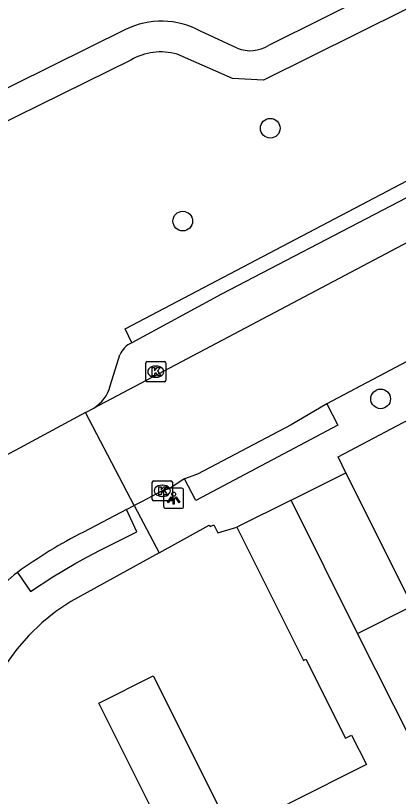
# Model space of a CAD drawing. Extents: x 157793 to 159380, y 380882 to 382313.
# Drawn here: x 158367.07 to 158386.08, y 381656.76 to 381695.59 of the extents above; entities that cross this region are included whole.
import ezdxf

# ---------------------------------------------------------------- set-up
doc = ezdxf.new("R2010")
doc.units = 0
for name, color, linetype in [('IMGEO_Boom', 7, 'Continuous'), ('IMGEO_Kolk', 7, 'Continuous'), ('IMGEO_Lichtpunt', 7, 'Continuous'), ('IMGEO_Pand', 7, 'Continuous'), ('IMGEO_Parkeervlak_open', 7, 'Continuous'), ('IMGEO_Rijbaan_lokaal_open', 7, 'Continuous'), ('IMGEO_Voetpad_halfverhard', 7, 'Continuous'), ('IMGEO_Voetpad_open', 7, 'Continuous')]:
    doc.layers.add(name, color=color, linetype=linetype)

msp = doc.modelspace()

# ---------------------------------------------------------------- linework, layer by layer
at = {"layer": 'IMGEO_Boom'}
for centre in [(158379.716, 381689.986), (158375.373, 381685.367), (158385.203, 381676.53)]:
    msp.add_circle(centre, 0.489, dxfattribs=at)
at = {"layer": 'IMGEO_Kolk'}
for p, q in [((158373.53, 381677.455), (158373.53, 381678.307)), ((158373.605, 381678.381), (158374.457, 381678.381)), ((158374.531, 381678.307), (158374.531, 381677.455)), ((158374.018, 381678.161), (158374.043, 381678.161)), ((158374.041, 381677.601), (158374.016, 381677.601)), ((158374.457, 381677.381), (158373.605, 381677.381)), ((158373.93, 381672.458), (158374.782, 381672.458)), ((158373.855, 381671.532), (158373.855, 381672.384)), ((158374.343, 381672.238), (158374.368, 381672.238)), ((158374.856, 381672.384), (158374.856, 381671.532)), ((158374.366, 381671.678), (158374.341, 381671.678)), ((158374.782, 381671.458), (158373.93, 381671.458))]:
    msp.add_line(p, q, dxfattribs=at)
for points in [[(158373.53, 381677.455), (158373.53, 381678.307)], [(158373.605, 381678.381), (158374.457, 381678.381)], [(158374.531, 381678.307), (158374.531, 381677.455)], [(158373.851, 381678.081), (158373.974, 381678.081), (158373.974, 381677.93), (158374.104, 381678.081), (158374.268, 381678.081), (158374.122, 381677.93), (158374.275, 381677.681), (158374.123, 381677.681), (158374.038, 381677.845), (158373.974, 381677.778), (158373.974, 381677.681), (158373.851, 381677.681), (158373.851, 381678.081)], [(158374.457, 381677.381), (158373.605, 381677.381)], [(158373.93, 381672.458), (158374.782, 381672.458)], [(158373.855, 381671.532), (158373.855, 381672.384)], [(158374.176, 381672.158), (158374.299, 381672.158), (158374.299, 381672.007), (158374.429, 381672.158), (158374.593, 381672.158), (158374.447, 381672.007), (158374.6, 381671.758), (158374.448, 381671.758), (158374.363, 381671.922), (158374.299, 381671.855), (158374.299, 381671.758), (158374.176, 381671.758), (158374.176, 381672.158)], [(158374.856, 381672.384), (158374.856, 381671.532)], [(158374.782, 381671.458), (158373.93, 381671.458)]]:
    msp.add_lwpolyline(points, dxfattribs=at)
for centre, start, end in [((158373.607, 381678.305), 91.552, 178.448), ((158373.607, 381678.305), 91.552, 178.448), ((158374.455, 381678.305), 1.552, 88.448), ((158374.455, 381678.305), 1.552, 88.448), ((158373.607, 381677.457), 181.552, 268.448), ((158373.607, 381677.457), 181.552, 268.448), ((158374.455, 381677.457), 271.552, 358.448), ((158374.455, 381677.457), 271.552, 358.448), ((158373.932, 381672.382), 91.552, 178.448), ((158373.932, 381672.382), 91.552, 178.448), ((158374.78, 381672.382), 1.552, 88.448), ((158374.78, 381672.382), 1.552, 88.448), ((158373.932, 381671.534), 181.552, 268.448), ((158373.932, 381671.534), 181.552, 268.448), ((158374.78, 381671.534), 271.552, 358.448), ((158374.78, 381671.534), 271.552, 358.448)]:
    msp.add_arc(centre, 0.0765, start, end, dxfattribs=at)
for centre, major_axis, ratio, start_param, end_param in [((158374.017, 381677.881), (-0.387, 0.002), 0.722429, 4.712389, 7.853982), ((158374.042, 381677.881), (-0.39, 0.002), 0.717154, 1.570796, 4.712389), ((158374.342, 381671.958), (-0.387, 0.002), 0.722429, 4.712389, 7.853982), ((158374.367, 381671.958), (-0.39, 0.002), 0.717154, 1.570796, 4.712389)]:
    msp.add_ellipse(centre, major_axis=major_axis, ratio=ratio, start_param=start_param, end_param=end_param, dxfattribs=at)
at = {"layer": 'IMGEO_Lichtpunt'}
for p, q in [((158375.322, 381672.087), (158374.514, 381672.087)), ((158375.322, 381672.087), (158374.514, 381672.087)), ((158374.42, 381671.992), (158374.42, 381671.185)), ((158374.42, 381671.992), (158374.42, 381671.185)), ((158375.416, 381671.185), (158375.416, 381671.992)), ((158375.416, 381671.185), (158375.416, 381671.992)), ((158374.514, 381671.091), (158375.322, 381671.091)), ((158374.514, 381671.091), (158375.322, 381671.091))]:
    msp.add_line(p, q, dxfattribs=at)
for points in [[(158374.794, 381671.656), (158374.833, 381671.628), (158374.645, 381671.366), (158374.607, 381671.393), (158374.794, 381671.656)], [(158375.006, 381671.628), (158375.044, 381671.655), (158375.231, 381671.393), (158375.192, 381671.365), (158375.006, 381671.628)], [(158374.896, 381671.608), (158374.943, 381671.608), (158374.943, 381671.286), (158374.896, 381671.286), (158374.896, 381671.608)]]:
    msp.add_lwpolyline(points, dxfattribs=at)
msp.add_circle((158374.919, 381671.79), 0.0994, dxfattribs=at)
for centre, start, end in [((158374.514, 381671.992), 90, 180), ((158374.514, 381671.992), 90, 180), ((158375.322, 381671.992), 0, 90), ((158375.322, 381671.992), 0, 90), ((158374.514, 381671.185), 180, 270), ((158374.514, 381671.185), 180, 270), ((158375.322, 381671.185), 270, 0), ((158375.322, 381671.185), 270, 360)]:
    msp.add_arc(centre, 0.0946, start, end, dxfattribs=at)
at = {"layer": 'IMGEO_Pand'}
for points in [[(158380.765, 381671.496), (158383.471, 381672.852)], [(158384.062, 381664.868), (158386.788, 381666.235), (158383.471, 381672.852)], [(158380.765, 381671.496), (158378.062, 381670.141)], [(158384.062, 381664.868), (158380.765, 381671.496)], [(158378.062, 381670.141), (158381.379, 381663.523), (158381.487, 381663.577), (158383.455, 381659.653), (158383.759, 381659.805), (158384.494, 381658.34), (158380.671, 381656.424)], [(158386.766, 381659.479), (158384.062, 381664.868)], [(158376.176, 381651.461), (158374.456, 381654.894), (158371.195, 381661.401), (158373.896, 381662.755), (158377.157, 381656.249), (158376.648, 381655.994), (158377.284, 381654.726), (158380.671, 381656.424)]]:
    msp.add_lwpolyline(points, dxfattribs=at)
at = {"layer": 'IMGEO_Parkeervlak_open'}
msp.add_lwpolyline([(158371.773, 381677.17), (158372.249, 381678.711)], dxfattribs=at)
for centre, radius, start, end in [((158373.224, 381678.339), 1.043, 111.5354, 159.1381), ((158369.899, 381677.709), 1.95, 302.5022, 343.9408)]:
    msp.add_arc(centre, radius, start, end, dxfattribs=at)
at = {"layer": 'IMGEO_Rijbaan_lokaal_open'}
for points in [[(158404.358, 381693.376), (158389.221, 381685.735), (158370.947, 381676.065)], [(158386.792, 381678.529), (158382.529, 381676.283)], [(158382.529, 381676.283), (158380.754, 381675.237), (158376.104, 381672.785), (158375.465, 381672.545)], [(158370.545, 381675.849), (158370.947, 381676.065)], [(158370.545, 381675.849), (158367.256, 381674.076)], [(158372.966, 381671.23), (158370.545, 381675.849)], [(158375.465, 381672.545), (158375.374, 381672.497), (158374.693, 381672.05), (158374.356, 381671.958), (158373.352, 381671.432), (158372.966, 381671.23)], [(158372.579, 381671.027), (158372.966, 381671.23)], [(158372.579, 381671.027), (158370.441, 381669.907)]]:
    msp.add_lwpolyline(points, dxfattribs=at)
for centre, radius, start, end in [((158376.642, 381656.009), 20.359, 117.4515, 129.8345), ((158381.806, 381647.619), 25.018, 117.0174, 125.8487), ((158380.687, 381651.174), 21.513, 128.9804, 137.4478)]:
    msp.add_arc(centre, radius, start, end, dxfattribs=at)
at = {"layer": 'IMGEO_Voetpad_halfverhard'}
for points in [[(158393.494, 381699.399), (158379.385, 381692.384), (158377.846, 381692.46), (158375.089, 381693.67)], [(158387.694, 381698.129), (158379.626, 381694.107)], [(158372.532, 381694.893), (158365.131, 381691.241)], [(158378.077, 381693.972), (158376.246, 381694.813)], [(158372.792, 381693.378), (158363.696, 381688.892)]]:
    msp.add_lwpolyline(points, dxfattribs=at)
for centre, radius, start, end in [((158374.312, 381691.3), 4.01, 61.173, 116.3591), ((158374.282, 381690.834), 2.948, 74.1213, 120.3681), ((158378.722, 381695.527), 1.684, 247.4837, 302.4781)]:
    msp.add_arc(centre, radius, start, end, dxfattribs=at)
at = {"layer": 'IMGEO_Voetpad_open'}
for points in [[(158372.841, 381679.31), (158372.507, 381680.01), (158388.137, 381688.238)], [(158388.492, 381687.566), (158377.294, 381681.733), (158372.841, 381679.31)], [(158383.471, 381672.852), (158383.089, 381673.64), (158388.981, 381676.757), (158389.354, 381675.766)], [(158382.529, 381676.283), (158383.076, 381675.214), (158376.022, 381671.483), (158375.465, 381672.545)], [(158372.966, 381671.23), (158374.2, 381668.872)], [(158367.154, 381667.898), (158367.814, 381666.942), (158368.92, 381667.676), (158370.06, 381668.357), (158370.641, 381668.678), (158371.23, 381668.985), (158373.089, 381669.917), (158372.579, 381671.027)], [(158374.2, 381668.872), (158376.681, 381670.245), (158376.727, 381670.179), (158376.923, 381670.271), (158377.122, 381669.871), (158378.062, 381670.141)], [(158374.2, 381668.872), (158369.813, 381666.445), (158369.065, 381665.948), (158368.365, 381665.386), (158367.717, 381664.763), (158367.128, 381664.086), (158366.602, 381663.358), (158366.143, 381662.586), (158365.975, 381662.259), (158365.487, 381661.201), (158365.096, 381660.105), (158364.804, 381658.977), (158364.614, 381657.828), (158364.528, 381656.667), (158364.546, 381655.502), (158364.583, 381655.026), (158367.178, 381638.469), (158367.345, 381637.318)]]:
    msp.add_lwpolyline(points, dxfattribs=at)

doc.saveas('drawing.dxf')
